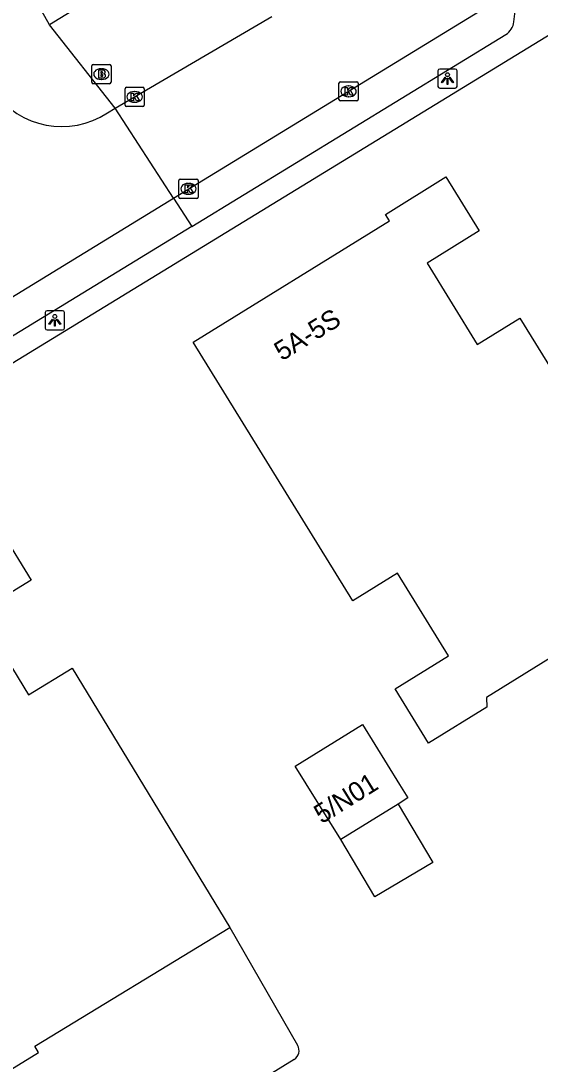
# Model space of a CAD drawing. Extents: x 159888 to 160757, y 384031 to 384746.
# Drawn here: x 160237.5 to 160264.5, y 384505.3 to 384559.5 of the extents above; entities that cross this region are included whole.
import ezdxf

# ---------------------------------------------------------------- set-up
doc = ezdxf.new("R2010")
doc.units = 0
for name, color, linetype in [('IMGEO_Brandkraan', 7, 'Continuous'), ('IMGEO_Kolk', 7, 'Continuous'), ('IMGEO_Lichtpunt', 7, 'Continuous'), ('IMGEO_Pand', 7, 'Continuous'), ('IMGEO_Pand_nummerreeks', 7, 'Continuous'), ('IMGEO_Parkeervlak_open', 7, 'Continuous'), ('IMGEO_Rijbaan_lokaal_open', 7, 'Continuous'), ('IMGEO_Voetpad_open', 7, 'Continuous')]:
    doc.layers.add(name, color=color, linetype=linetype)

msp = doc.modelspace()

# ---------------------------------------------------------------- linework, layer by layer
at = {"layer": 'IMGEO_Brandkraan'}
for p, q in [((160241.305, 384557.234), (160242.157, 384557.234)), ((160241.23, 384556.308), (160241.23, 384557.16)), ((160241.718, 384557.014), (160241.743, 384557.014)), ((160242.231, 384557.16), (160242.231, 384556.308)), ((160242.157, 384556.234), (160241.305, 384556.234)), ((160241.741, 384556.454), (160241.716, 384556.454))]:
    msp.add_line(p, q, dxfattribs=at)
for points in [[(160241.305, 384557.234), (160242.157, 384557.234)], [(160241.23, 384556.308), (160241.23, 384557.16)], [(160241.578, 384556.934), (160241.578, 384556.534), (160241.791, 384556.534)], [(160241.809, 384556.934), (160241.578, 384556.934)], [(160241.757, 384556.853), (160241.703, 384556.853), (160241.703, 384556.777)], [(160241.703, 384556.777), (160241.756, 384556.777)], [(160241.765, 384556.701), (160241.703, 384556.701), (160241.703, 384556.62)], [(160242.231, 384557.16), (160242.231, 384556.308)], [(160242.157, 384556.234), (160241.305, 384556.234)], [(160241.703, 384556.62), (160241.765, 384556.62)]]:
    msp.add_lwpolyline(points, dxfattribs=at)
for centre, radius, start, end in [((160241.307, 384557.158), 0.0765, 91.552, 178.448), ((160241.307, 384557.158), 0.0765, 91.552, 178.448), ((160242.155, 384557.158), 0.0765, 1.552, 88.448), ((160242.155, 384557.158), 0.0765, 1.552, 88.448), ((160241.758, 384556.815), 0.0379, 267.8285, 90.9355), ((160241.766, 384556.66), 0.0404, 269.8759, 90.5077), ((160241.813, 384556.789), 0.145, 59.4692, 91.5367), ((160241.838, 384556.836), 0.0922, 285.5137, 58.1501), ((160241.843, 384556.644), 0.105, 301.3115, 78.989), ((160241.307, 384556.31), 0.0765, 181.552, 268.448), ((160241.307, 384556.31), 0.0765, 181.552, 268.448), ((160241.797, 384556.785), 0.251, 268.6676, 293.5347), ((160242.155, 384556.31), 0.0765, 271.552, 358.448), ((160242.155, 384556.31), 0.0765, 271.552, 358.448)]:
    msp.add_arc(centre, radius, start, end, dxfattribs=at)
for centre, major_axis, ratio, start_param, end_param in [((160241.717, 384556.734), (-0.387, 0.002), 0.722429, 4.712389, 7.853982), ((160241.742, 384556.734), (-0.39, 0.002), 0.717154, 1.570796, 4.712389)]:
    msp.add_ellipse(centre, major_axis=major_axis, ratio=ratio, start_param=start_param, end_param=end_param, dxfattribs=at)
at = {"layer": 'IMGEO_Kolk'}
for p, q in [((160254.085, 384555.41), (160254.085, 384556.262)), ((160254.16, 384556.336), (160255.012, 384556.336)), ((160255.086, 384556.262), (160255.086, 384555.41)), ((160242.958, 384555.122), (160242.958, 384555.974)), ((160243.033, 384556.048), (160243.885, 384556.048)), ((160243.446, 384555.828), (160243.471, 384555.828)), ((160243.959, 384555.974), (160243.959, 384555.122)), ((160254.573, 384556.116), (160254.598, 384556.116)), ((160243.469, 384555.268), (160243.444, 384555.268)), ((160255.012, 384555.336), (160254.16, 384555.336)), ((160254.596, 384555.556), (160254.571, 384555.556)), ((160243.885, 384555.048), (160243.033, 384555.048)), ((160245.832, 384551.269), (160246.684, 384551.269)), ((160245.757, 384550.343), (160245.757, 384551.195)), ((160246.245, 384551.049), (160246.27, 384551.049)), ((160246.758, 384551.195), (160246.758, 384550.343)), ((160246.684, 384550.269), (160245.832, 384550.269)), ((160246.268, 384550.489), (160246.243, 384550.489))]:
    msp.add_line(p, q, dxfattribs=at)
for points in [[(160254.085, 384555.41), (160254.085, 384556.262)], [(160254.16, 384556.336), (160255.012, 384556.336)], [(160255.086, 384556.262), (160255.086, 384555.41)], [(160242.958, 384555.122), (160242.958, 384555.974)], [(160243.033, 384556.048), (160243.885, 384556.048)], [(160243.279, 384555.748), (160243.402, 384555.748), (160243.402, 384555.597), (160243.532, 384555.748), (160243.696, 384555.748), (160243.55, 384555.597), (160243.703, 384555.348), (160243.551, 384555.348), (160243.466, 384555.512), (160243.402, 384555.445), (160243.402, 384555.348), (160243.279, 384555.348), (160243.279, 384555.748)], [(160243.959, 384555.974), (160243.959, 384555.122)], [(160254.406, 384556.036), (160254.529, 384556.036), (160254.529, 384555.885), (160254.659, 384556.036), (160254.823, 384556.036), (160254.677, 384555.885), (160254.83, 384555.636), (160254.678, 384555.636), (160254.593, 384555.8), (160254.529, 384555.733), (160254.529, 384555.636), (160254.406, 384555.636), (160254.406, 384556.036)], [(160255.012, 384555.336), (160254.16, 384555.336)], [(160243.885, 384555.048), (160243.033, 384555.048)], [(160245.832, 384551.269), (160246.684, 384551.269)], [(160245.757, 384550.343), (160245.757, 384551.195)], [(160246.078, 384550.969), (160246.201, 384550.969), (160246.201, 384550.818), (160246.331, 384550.969), (160246.495, 384550.969), (160246.349, 384550.818), (160246.502, 384550.569), (160246.35, 384550.569), (160246.265, 384550.733), (160246.201, 384550.666), (160246.201, 384550.569), (160246.078, 384550.569), (160246.078, 384550.969)], [(160246.758, 384551.195), (160246.758, 384550.343)], [(160246.684, 384550.269), (160245.832, 384550.269)]]:
    msp.add_lwpolyline(points, dxfattribs=at)
for centre, start, end in [((160254.162, 384556.26), 91.552, 178.448), ((160254.162, 384556.26), 91.552, 178.448), ((160255.01, 384556.26), 1.552, 88.448), ((160255.01, 384556.26), 1.552, 88.448), ((160243.035, 384555.972), 91.552, 178.448), ((160243.035, 384555.972), 91.552, 178.448), ((160243.883, 384555.972), 1.552, 88.448), ((160243.883, 384555.972), 1.552, 88.448), ((160243.035, 384555.124), 181.552, 268.448), ((160243.035, 384555.124), 181.552, 268.448), ((160243.883, 384555.124), 271.552, 358.448), ((160243.883, 384555.124), 271.552, 358.448), ((160254.162, 384555.412), 181.552, 268.448), ((160254.162, 384555.412), 181.552, 268.448), ((160255.01, 384555.412), 271.552, 358.448), ((160255.01, 384555.412), 271.552, 358.448), ((160245.834, 384551.193), 91.552, 178.448), ((160245.834, 384551.193), 91.552, 178.448), ((160246.682, 384551.193), 1.552, 88.448), ((160246.682, 384551.193), 1.552, 88.448), ((160245.834, 384550.345), 181.552, 268.448), ((160245.834, 384550.345), 181.552, 268.448), ((160246.682, 384550.345), 271.552, 358.448), ((160246.682, 384550.345), 271.552, 358.448)]:
    msp.add_arc(centre, 0.0765, start, end, dxfattribs=at)
for centre, major_axis, ratio, start_param, end_param in [((160243.445, 384555.548), (-0.387, 0.002), 0.722429, 4.712389, 7.853982), ((160243.47, 384555.548), (-0.39, 0.002), 0.717154, 1.570796, 4.712389), ((160254.572, 384555.836), (-0.387, 0.002), 0.722429, 4.712389, 7.853982), ((160254.597, 384555.836), (-0.39, 0.002), 0.717154, 1.570796, 4.712389), ((160246.244, 384550.769), (-0.387, 0.002), 0.722429, 4.712389, 7.853982), ((160246.269, 384550.769), (-0.39, 0.002), 0.717154, 1.570796, 4.712389)]:
    msp.add_ellipse(centre, major_axis=major_axis, ratio=ratio, start_param=start_param, end_param=end_param, dxfattribs=at)
at = {"layer": 'IMGEO_Lichtpunt'}
for p, q in [((160259.232, 384556.902), (160259.232, 384556.095)), ((160259.232, 384556.902), (160259.232, 384556.095)), ((160260.134, 384556.997), (160259.326, 384556.997)), ((160260.134, 384556.997), (160259.326, 384556.997)), ((160260.228, 384556.095), (160260.228, 384556.902)), ((160260.228, 384556.095), (160260.228, 384556.902)), ((160259.326, 384556.001), (160260.134, 384556.001)), ((160259.326, 384556.001), (160260.134, 384556.001)), ((160238.808, 384544.338), (160238.808, 384543.531)), ((160238.808, 384544.338), (160238.808, 384543.531)), ((160239.71, 384544.433), (160238.902, 384544.433)), ((160239.71, 384544.433), (160238.902, 384544.433)), ((160239.804, 384543.531), (160239.804, 384544.338)), ((160239.804, 384543.531), (160239.804, 384544.338)), ((160238.902, 384543.437), (160239.71, 384543.437)), ((160238.902, 384543.437), (160239.71, 384543.437))]:
    msp.add_line(p, q, dxfattribs=at)
for points in [[(160259.606, 384556.566), (160259.645, 384556.538), (160259.457, 384556.276), (160259.419, 384556.303), (160259.606, 384556.566)], [(160259.708, 384556.518), (160259.755, 384556.518), (160259.755, 384556.196), (160259.708, 384556.196), (160259.708, 384556.518)], [(160259.818, 384556.538), (160259.856, 384556.565), (160260.043, 384556.303), (160260.004, 384556.275), (160259.818, 384556.538)], [(160239.182, 384544.002), (160239.221, 384543.974), (160239.033, 384543.712), (160238.995, 384543.739), (160239.182, 384544.002)], [(160239.284, 384543.954), (160239.331, 384543.954), (160239.331, 384543.632), (160239.284, 384543.632), (160239.284, 384543.954)], [(160239.394, 384543.974), (160239.432, 384544.001), (160239.619, 384543.739), (160239.58, 384543.711), (160239.394, 384543.974)]]:
    msp.add_lwpolyline(points, dxfattribs=at)
for centre in [(160259.731, 384556.7), (160239.307, 384544.136)]:
    msp.add_circle(centre, 0.0994, dxfattribs=at)
for centre, start, end in [((160259.326, 384556.902), 90, 180), ((160259.326, 384556.902), 90, 180), ((160260.134, 384556.902), 0, 90), ((160260.134, 384556.902), 0, 90), ((160259.326, 384556.095), 180, 270), ((160259.326, 384556.095), 180, 270), ((160260.134, 384556.095), 270, 0), ((160260.134, 384556.095), 270, 360), ((160238.902, 384544.338), 90, 180), ((160238.902, 384544.338), 90, 180), ((160239.71, 384544.338), 0, 90), ((160239.71, 384544.338), 0, 90), ((160238.902, 384543.531), 180, 270), ((160238.902, 384543.531), 180, 270), ((160239.71, 384543.531), 270, 0), ((160239.71, 384543.531), 270, 360)]:
    msp.add_arc(centre, 0.0946, start, end, dxfattribs=at)
at = {"layer": 'IMGEO_Pand'}
for points in [[(160261.379, 384548.586), (160258.666, 384546.908), (160261.281, 384542.677), (160263.5, 384544.049), (160271.839, 384530.56), (160261.756, 384524.327), (160261.771, 384523.824), (160258.75, 384521.956), (160257.008, 384524.774), (160259.785, 384526.491), (160257.124, 384530.796), (160254.8, 384529.359), (160246.494, 384542.793), (160256.706, 384549.107), (160256.499, 384549.441), (160259.647, 384551.387), (160261.379, 384548.586)], [(160236.574, 384532.884), (160238.073, 384530.42), (160235.324, 384528.748), (160237.931, 384524.463), (160240.21, 384525.85), (160248.414, 384512.365)], [(160254.177, 384516.939), (160251.808, 384520.764), (160255.303, 384522.928), (160257.238, 384519.804), (160257.67, 384519.106), (160257.16, 384518.79)], [(160257.16, 384518.79), (160258.966, 384515.747), (160255.947, 384513.956), (160254.177, 384516.939)], [(160257.16, 384518.79), (160254.177, 384516.939)], [(160235.233, 384503.903), (160238.466, 384505.869), (160238.269, 384506.193), (160248.414, 384512.365)]]:
    msp.add_lwpolyline(points, dxfattribs=at)
at = {"layer": 'IMGEO_Parkeervlak_open'}
for points in [[(160245.48, 384550.279), (160246.425, 384548.819)], [(160248.414, 384512.365), (160251.931, 384506.246)], [(160251.757, 384505.512), (160248.804, 384503.682)]]:
    msp.add_lwpolyline(points, dxfattribs=at)
msp.add_arc((160251.477, 384505.966), 0.533, 301.6701, 31.6575, dxfattribs=at)
at = {"layer": 'IMGEO_Rijbaan_lokaal_open'}
for points in [[(160245.48, 384550.279), (160262.023, 384560.378), (160264.233, 384561.732)], [(160242.452, 384554.96), (160250.599, 384559.732)], [(160242.038, 384554.717), (160242.452, 384554.96)], [(160245.48, 384550.279), (160242.452, 384554.96)], [(160232.381, 384542.278), (160245.48, 384550.279)]]:
    msp.add_lwpolyline(points, dxfattribs=at)
msp.add_arc((160239.662, 384558.347), 4.339, 215.22, 303.2078, dxfattribs=at)
at = {"layer": 'IMGEO_Voetpad_open'}
for points in [[(160312.059, 384603.995), (160239.027, 384559.29)], [(160268.727, 384561.037), (160236.781, 384541.5), (160236.88, 384541.336), (160232.217, 384538.441)], [(160239.027, 384559.29), (160238.163, 384560.857)], [(160263.182, 384559.455), (160263.246, 384560.005)], [(160242.452, 384554.96), (160239.027, 384559.29)], [(160246.425, 384548.819), (160262.757, 384558.79)], [(160246.425, 384548.819), (160233.288, 384540.795)]]:
    msp.add_lwpolyline(points, dxfattribs=at)
msp.add_arc((160262.295, 384559.554), 0.893, 301.1811, 353.6538, dxfattribs=at)

# ---------------------------------------------------------------- texts
at = {"layer": 'IMGEO_Pand_nummerreeks'}
for s, rotation, p in [('5A-5S', 31.7282, (160251.116, 384541.794)), ('5/N01', 31.8507, (160253.185, 384517.731))]:
    msp.add_text(s, height=1, rotation=rotation, dxfattribs=at).set_placement(p)

doc.saveas('drawing.dxf')
